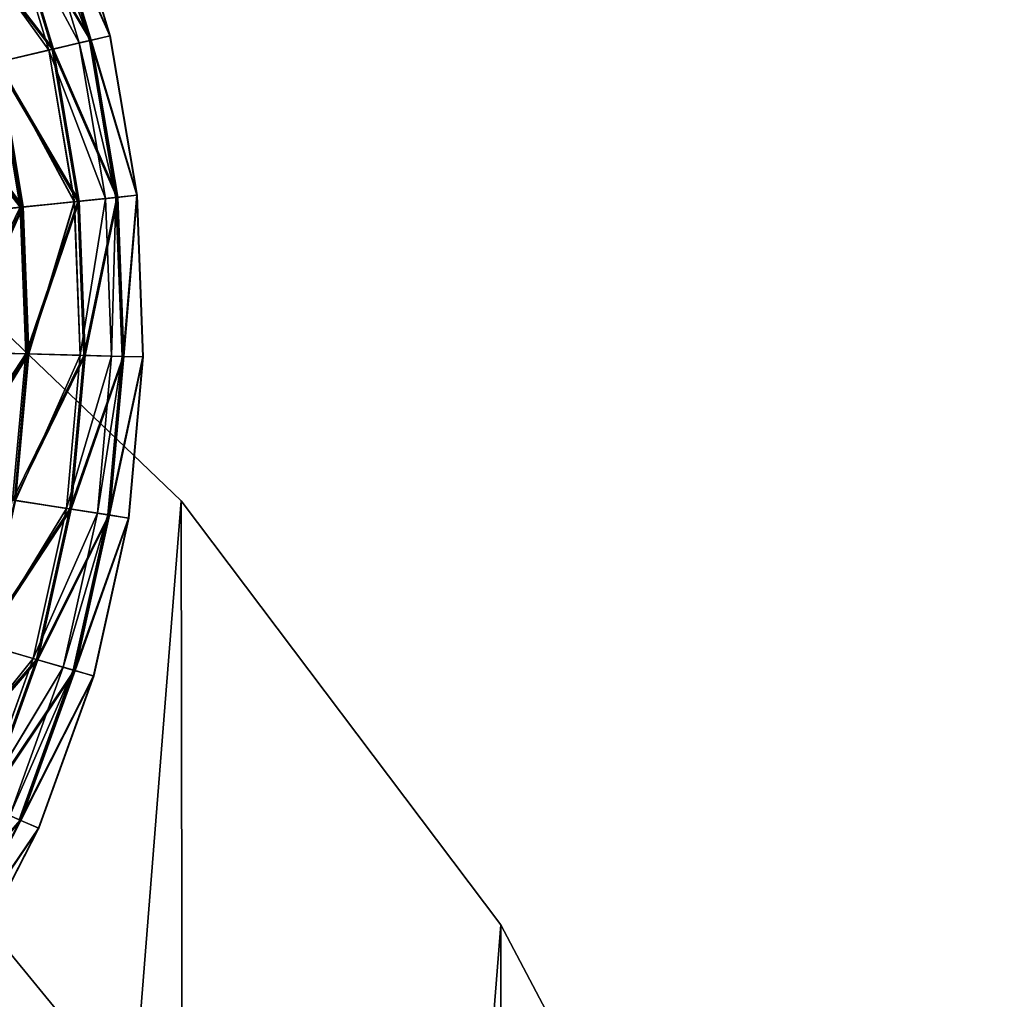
# Model space of a CAD drawing. Header units: millimetres. Extents: x 0 to 453, y 0 to 454.
# Tile 529 of 530: x 358 to 417, y 337 to 396. Entities that reach past the tile are written whole.
import ezdxf

# ---------------------------------------------------------------- set-up
doc = ezdxf.new("R2010")
doc.units = ezdxf.units.MM
doc.header["$LTSCALE"] = 25.4
doc.layers.get('0').update_dxf_attribs({"true_color": 0xff5454})

# ---------------------------------------------------------------- blocks, each defined once
blk = doc.blocks.new('KARO-V-10303.STL')
at = {"color": 250, "true_color": 0x262626}
mesh = blk.add_polyface(dxfattribs=at)
corners = [(-197.361, -32.381, 1779.606), (-197.458, 31.784, 1779.606), (-200, -0.302, 1779.606), (-189.803, 63.047, 1779.606), (-189.611, -63.62, 1779.606), (-177.232, 92.677, 1779.606), (-176.95, -93.212, 1779.606), (-160.07, 119.907, 1779.606), (-159.707, -120.39, 1779.606), (-138.763, 144.031, 1779.606), (-138.327, -144.45, 1779.606), (-113.862, 164.425, 1779.606), (-113.364, -164.768, 1779.606), (-86.012, 180.56, 1779.606), (-85.465, -180.82, 1779.606), (-55.934, 192.019, 1779.606), (-55.353, -192.188, 1779.606), (-24.407, 198.505, 1779.606), (-23.807, -198.578, 1779.606), (7.751, 199.85, 1779.606), (8.355, -199.825, 1779.606), (39.709, 196.018, 1779.606), (40.301, -195.897, 1779.606), (70.638, 187.11, 1779.606), (71.204, -186.896, 1779.606), (99.738, 173.356, 1779.606), (100.262, -173.054, 1779.606), (126.255, 155.112, 1779.606), (126.723, -154.73, 1779.606), (149.501, 132.851, 1779.606), (149.902, -132.398, 1779.606), (168.876, 107.149, 1779.606), (169.199, -106.637, 1779.606), (183.877, 78.671, 1779.606), (184.114, -78.115, 1779.606), (194.116, 48.157, 1779.606), (194.26, -47.57, 1779.606), (199.327, 16.395, 1779.606), (199.376, -15.792, 1779.606)]
mesh.append_faces([[corners[k] for k in face] for face in [(0, 1, 2), (37, 36, 38)]], dxfattribs={"vtx0": -1, "color": 250})
mesh.append_faces([[corners[k] for k in face] for face in [(1, 0, 3), (3, 4, 5), (5, 6, 7), (7, 8, 9), (9, 10, 11), (11, 12, 13), (13, 14, 15), (15, 16, 17), (17, 18, 19), (19, 20, 21), (21, 22, 23), (23, 24, 25), (25, 26, 27), (27, 28, 29), (29, 30, 31), (31, 32, 33), (33, 34, 35), (35, 36, 37)]], dxfattribs={"vtx0": -1, "vtx1": -1, "color": 250})
mesh.append_faces([[corners[k] for k in face] for face in [(3, 0, 4), (5, 4, 6), (7, 6, 8), (9, 8, 10), (11, 10, 12), (13, 12, 14), (15, 14, 16), (17, 16, 18), (19, 18, 20), (21, 20, 22), (23, 22, 24), (25, 24, 26), (27, 26, 28), (29, 28, 30), (31, 30, 32), (33, 32, 34), (35, 34, 36)]], dxfattribs={"vtx0": -1, "vtx2": -1, "color": 250})
mesh = blk.add_polyface(dxfattribs=at)
corners = [(-197.458, 31.784, 1778.806), (-197.361, -32.381, 1778.806), (-200, -0.302, 1778.806), (-189.803, 63.047, 1778.806), (-189.611, -63.62, 1778.806), (-177.232, 92.677, 1778.806), (-176.95, -93.212, 1778.806), (-160.07, 119.907, 1778.806), (-159.707, -120.39, 1778.806), (-138.763, 144.031, 1778.806), (-138.327, -144.45, 1778.806), (-113.862, 164.425, 1778.806), (-113.364, -164.768, 1778.806), (-86.012, 180.56, 1778.806), (-85.465, -180.82, 1778.806), (-55.934, 192.019, 1778.806), (-55.353, -192.188, 1778.806), (-24.407, 198.505, 1778.806), (-23.807, -198.578, 1778.806), (7.751, 199.85, 1778.806), (8.355, -199.825, 1778.806), (39.709, 196.018, 1778.806), (40.301, -195.897, 1778.806), (70.638, 187.11, 1778.806), (71.204, -186.896, 1778.806), (99.738, 173.356, 1778.806), (100.262, -173.054, 1778.806), (126.255, 155.112, 1778.806), (126.723, -154.73, 1778.806), (149.501, 132.851, 1778.806), (149.902, -132.398, 1778.806), (168.876, 107.149, 1778.806), (169.199, -106.637, 1778.806), (183.877, 78.671, 1778.806), (184.114, -78.115, 1778.806), (194.116, 48.157, 1778.806), (194.26, -47.57, 1778.806), (199.327, 16.395, 1778.806), (199.376, -15.792, 1778.806)]
mesh.append_faces([[corners[k] for k in face] for face in [(0, 1, 2), (36, 37, 38)]], dxfattribs={"vtx0": -1, "color": 250})
mesh.append_faces([[corners[k] for k in face] for face in [(1, 3, 4), (4, 5, 6), (6, 7, 8), (8, 9, 10), (10, 11, 12), (12, 13, 14), (14, 15, 16), (16, 17, 18), (18, 19, 20), (20, 21, 22), (22, 23, 24), (24, 25, 26), (26, 27, 28), (28, 29, 30), (30, 31, 32), (32, 33, 34), (34, 35, 36)]], dxfattribs={"vtx0": -1, "vtx1": -1, "color": 250})
mesh.append_faces([[corners[k] for k in face] for face in [(1, 0, 3), (4, 3, 5), (6, 5, 7), (8, 7, 9), (10, 9, 11), (12, 11, 13), (14, 13, 15), (16, 15, 17), (18, 17, 19), (20, 19, 21), (22, 21, 23), (24, 23, 25), (26, 25, 27), (28, 27, 29), (30, 29, 31), (32, 31, 33), (34, 33, 35), (36, 35, 37)]], dxfattribs={"vtx0": -1, "vtx2": -1, "color": 250})
mesh = blk.add_polyface(dxfattribs=at)
corners = [(-173.759, 20.803, 1779.606), (-171.405, -35.291, 1779.606), (-174.846, -7.339, 1779.606), (-168.172, 48.407, 1779.606), (-163.524, -62.33, 1779.606), (-158.229, 74.756, 1779.606), (-151.408, -87.754, 1779.606), (-144.188, 99.17, 1779.606), (-135.37, -110.905, 1779.606), (-126.413, 121.015, 1779.606), (-115.827, -131.183, 1779.606), (-105.364, 139.726, 1779.606), (-93.284, -148.065, 1779.606), (-81.586, 154.818, 1779.606), (-68.325, -161.111, 1779.606), (-55.695, 165.901, 1779.606), (-41.596, -169.985, 1779.606), (-28.361, 172.687, 1779.606), (-13.79, -174.456, 1779.606), (-0.293, 175, 1779.606), (14.374, -174.409, 1779.606), (27.783, 172.781, 1779.606), (42.165, -169.844, 1779.606), (55.139, 166.086, 1779.606), (68.864, -160.881, 1779.606), (81.067, 155.091, 1779.606), (93.779, -147.752, 1779.606), (104.896, 140.078, 1779.606), (116.266, -130.795, 1779.606), (126.007, 121.438, 1779.606), (135.741, -110.451, 1779.606), (143.856, 99.652, 1779.606), (151.701, -87.246, 1779.606), (157.978, 75.286, 1779.606), (163.731, -61.782, 1779.606), (168.009, 48.969, 1779.606), (171.522, -34.717, 1779.606), (173.689, 21.385, 1779.606), (174.87, -6.754, 1779.606)]
mesh.append_faces([[corners[k] for k in face] for face in [(0, 1, 2), (36, 37, 38)]], dxfattribs={"vtx0": -1, "color": 250})
mesh.append_faces([[corners[k] for k in face] for face in [(1, 3, 4), (4, 5, 6), (6, 7, 8), (8, 9, 10), (10, 11, 12), (12, 13, 14), (14, 15, 16), (16, 17, 18), (18, 19, 20), (20, 21, 22), (22, 23, 24), (24, 25, 26), (26, 27, 28), (28, 29, 30), (30, 31, 32), (32, 33, 34), (34, 35, 36)]], dxfattribs={"vtx0": -1, "vtx1": -1, "color": 250})
mesh.append_faces([[corners[k] for k in face] for face in [(1, 0, 3), (4, 3, 5), (6, 5, 7), (8, 7, 9), (10, 9, 11), (12, 11, 13), (14, 13, 15), (16, 15, 17), (18, 17, 19), (20, 19, 21), (22, 21, 23), (24, 23, 25), (26, 25, 27), (28, 27, 29), (30, 29, 31), (32, 31, 33), (34, 33, 35), (36, 35, 37)]], dxfattribs={"vtx0": -1, "vtx2": -1, "color": 250})
mesh = blk.add_polyface(dxfattribs=at)
corners = [(-171.405, -35.291, 1799.606), (-173.759, 20.803, 1799.606), (-174.846, -7.339, 1799.606), (-168.172, 48.407, 1799.606), (-163.524, -62.33, 1799.606), (-158.229, 74.756, 1799.606), (-151.408, -87.754, 1799.606), (-144.188, 99.17, 1799.606), (-135.37, -110.905, 1799.606), (-126.413, 121.015, 1799.606), (-115.827, -131.183, 1799.606), (-105.364, 139.726, 1799.606), (-93.284, -148.065, 1799.606), (-81.586, 154.818, 1799.606), (-68.325, -161.111, 1799.606), (-55.695, 165.901, 1799.606), (-41.596, -169.985, 1799.606), (-28.361, 172.687, 1799.606), (-13.79, -174.456, 1799.606), (-0.293, 175, 1799.606), (14.374, -174.409, 1799.606), (27.783, 172.781, 1799.606), (42.165, -169.844, 1799.606), (55.139, 166.086, 1799.606), (68.864, -160.881, 1799.606), (81.067, 155.091, 1799.606), (93.779, -147.752, 1799.606), (104.896, 140.078, 1799.606), (116.266, -130.795, 1799.606), (126.007, 121.438, 1799.606), (135.741, -110.451, 1799.606), (143.856, 99.652, 1799.606), (151.701, -87.246, 1799.606), (157.978, 75.286, 1799.606), (163.731, -61.782, 1799.606), (168.009, 48.969, 1799.606), (171.522, -34.717, 1799.606), (173.689, 21.385, 1799.606), (174.87, -6.754, 1799.606)]
mesh.append_faces([[corners[k] for k in face] for face in [(0, 1, 2), (37, 36, 38)]], dxfattribs={"vtx0": -1, "color": 250})
mesh.append_faces([[corners[k] for k in face] for face in [(1, 0, 3), (3, 4, 5), (5, 6, 7), (7, 8, 9), (9, 10, 11), (11, 12, 13), (13, 14, 15), (15, 16, 17), (17, 18, 19), (19, 20, 21), (21, 22, 23), (23, 24, 25), (25, 26, 27), (27, 28, 29), (29, 30, 31), (31, 32, 33), (33, 34, 35), (35, 36, 37)]], dxfattribs={"vtx0": -1, "vtx1": -1, "color": 250})
mesh.append_faces([[corners[k] for k in face] for face in [(3, 0, 4), (5, 4, 6), (7, 6, 8), (9, 8, 10), (11, 10, 12), (13, 12, 14), (15, 14, 16), (17, 16, 18), (19, 18, 20), (21, 20, 22), (23, 22, 24), (25, 24, 26), (27, 26, 28), (29, 28, 30), (31, 30, 32), (33, 32, 34), (35, 34, 36)]], dxfattribs={"vtx0": -1, "vtx2": -1, "color": 250})
at = {"color": 7, "true_color": 0xffffff}
mesh = blk.add_polyface(dxfattribs=at)
corners = [(141.198, 169.991, 653.023), (145.178, 161.034, 662.718), (144.002, 160.758, 653.023), (142.328, 170.415, 662.718)]
mesh.append_faces([[corners[k] for k in face] for face in [(0, 1, 2), (1, 0, 3)]], dxfattribs={"vtx0": -1, "color": 7})
mesh = blk.add_polyface(dxfattribs=at)
corners = [(145.194, 161.038, 672.487), (141.245, 170.009, 682.186), (144.051, 160.77, 682.186), (142.344, 170.421, 672.487)]
mesh.append_faces([[corners[k] for k in face] for face in [(0, 1, 2), (1, 0, 3)]], dxfattribs={"vtx0": -1, "color": 7})
mesh = blk.add_polyface(dxfattribs=at)
corners = [(142.328, 170.415, 662.718), (145.194, 161.038, 672.487), (145.178, 161.034, 662.718), (142.344, 170.421, 672.487)]
mesh.append_faces([[corners[k] for k in face] for face in [(0, 1, 2), (1, 0, 3)]], dxfattribs={"vtx0": -1, "color": 7})
mesh = blk.add_polyface(dxfattribs=at)
corners = [(143.322, 160.598, 657.704), (138.767, 169.079, 647.866), (141.475, 160.164, 647.866), (140.544, 169.746, 657.704)]
mesh.append_faces([[corners[k] for k in face] for face in [(0, 1, 2), (1, 0, 3)]], dxfattribs={"vtx0": -1, "color": 7})
mesh = blk.add_polyface(dxfattribs=at)
corners = [(138.775, 169.082, 687.543), (143.326, 160.599, 677.704), (141.483, 160.166, 687.543), (140.548, 169.747, 677.704)]
mesh.append_faces([[corners[k] for k in face] for face in [(0, 1, 2), (1, 0, 3)]], dxfattribs={"vtx0": -1, "color": 7})
mesh = blk.add_polyface(dxfattribs=at)
corners = [(138.969, 169.155, 643.548), (144.002, 160.758, 653.023), (141.685, 160.214, 643.548), (141.198, 169.991, 653.023)]
mesh.append_faces([[corners[k] for k in face] for face in [(0, 1, 2), (1, 0, 3)]], dxfattribs={"vtx0": -1, "color": 7})
mesh = blk.add_polyface(dxfattribs=at)
corners = [(144.051, 160.77, 682.186), (139.047, 169.184, 691.669), (141.766, 160.233, 691.669), (141.245, 170.009, 682.186)]
mesh.append_faces([[corners[k] for k in face] for face in [(0, 1, 2), (1, 0, 3)]], dxfattribs={"vtx0": -1, "color": 7})
mesh = blk.add_polyface(dxfattribs=at)
corners = [(143.943, 160.744, 667.704), (140.544, 169.746, 657.704), (143.322, 160.598, 657.704), (141.141, 169.97, 667.704)]
mesh.append_faces([[corners[k] for k in face] for face in [(0, 1, 2), (1, 0, 3)]], dxfattribs={"vtx0": -1, "color": 7})
mesh = blk.add_polyface(dxfattribs=at)
corners = [(140.548, 169.747, 677.704), (143.943, 160.744, 667.704), (143.326, 160.599, 677.704), (141.141, 169.97, 667.704)]
mesh.append_faces([[corners[k] for k in face] for face in [(0, 1, 2), (1, 0, 3)]], dxfattribs={"vtx0": -1, "color": 7})
mesh = blk.add_polyface(dxfattribs=at)
corners = [(135.676, 167.919, 634.434), (141.685, 160.214, 643.548), (138.261, 159.409, 634.434), (138.969, 169.155, 643.548)]
mesh.append_faces([[corners[k] for k in face] for face in [(0, 1, 2), (1, 0, 3)]], dxfattribs={"vtx0": -1, "color": 7})
mesh = blk.add_polyface(dxfattribs=at)
corners = [(141.766, 160.233, 691.669), (135.784, 167.96, 700.795), (138.372, 159.436, 700.795), (139.047, 169.184, 691.669)]
mesh.append_faces([[corners[k] for k in face] for face in [(0, 1, 2), (1, 0, 3)]], dxfattribs={"vtx0": -1, "color": 7})
mesh = blk.add_polyface(dxfattribs=at)
corners = [(141.475, 160.164, 647.866), (135.838, 167.98, 638.347), (138.429, 159.449, 638.347), (138.767, 169.079, 647.866)]
mesh.append_faces([[corners[k] for k in face] for face in [(0, 1, 2), (1, 0, 3)]], dxfattribs={"vtx0": -1, "color": 7})
mesh = blk.add_polyface(dxfattribs=at)
corners = [(135.85, 167.984, 697.063), (141.483, 160.166, 687.543), (138.441, 159.452, 697.063), (138.775, 169.082, 687.543)]
mesh.append_faces([[corners[k] for k in face] for face in [(0, 1, 2), (1, 0, 3)]], dxfattribs={"vtx0": -1, "color": 7})
mesh = blk.add_polyface(dxfattribs=at)
corners = [(144.908, 151.171, 657.704), (141.475, 160.164, 647.866), (143.02, 150.977, 647.866), (143.322, 160.598, 657.704)]
mesh.append_faces([[corners[k] for k in face] for face in [(0, 1, 2), (1, 0, 3)]], dxfattribs={"vtx0": -1, "color": 7})
mesh = blk.add_polyface(dxfattribs=at)
corners = [(141.483, 160.166, 687.543), (144.912, 151.171, 677.704), (143.028, 150.977, 687.543), (143.326, 160.599, 677.704)]
mesh.append_faces([[corners[k] for k in face] for face in [(0, 1, 2), (1, 0, 3)]], dxfattribs={"vtx0": -1, "color": 7})
mesh = blk.add_polyface(dxfattribs=at)
corners = [(141.685, 160.214, 643.548), (145.602, 151.242, 653.023), (143.235, 150.999, 643.548), (144.002, 160.758, 653.023)]
mesh.append_faces([[corners[k] for k in face] for face in [(0, 1, 2), (1, 0, 3)]], dxfattribs={"vtx0": -1, "color": 7})
mesh = blk.add_polyface(dxfattribs=at)
corners = [(145.653, 151.247, 682.186), (141.766, 160.233, 691.669), (143.318, 151.007, 691.669), (144.051, 160.77, 682.186)]
mesh.append_faces([[corners[k] for k in face] for face in [(0, 1, 2), (1, 0, 3)]], dxfattribs={"vtx0": -1, "color": 7})
mesh = blk.add_polyface(dxfattribs=at)
corners = [(145.542, 151.236, 667.704), (143.322, 160.598, 657.704), (144.908, 151.171, 657.704), (143.943, 160.744, 667.704)]
mesh.append_faces([[corners[k] for k in face] for face in [(0, 1, 2), (1, 0, 3)]], dxfattribs={"vtx0": -1, "color": 7})
mesh = blk.add_polyface(dxfattribs=at)
corners = [(143.326, 160.599, 677.704), (145.542, 151.236, 667.704), (144.912, 151.171, 677.704), (143.943, 160.744, 667.704)]
mesh.append_faces([[corners[k] for k in face] for face in [(0, 1, 2), (1, 0, 3)]], dxfattribs={"vtx0": -1, "color": 7})
mesh = blk.add_polyface(dxfattribs=at)
corners = [(144.002, 160.758, 653.023), (146.804, 151.366, 662.718), (145.602, 151.242, 653.023), (145.178, 161.034, 662.718)]
mesh.append_faces([[corners[k] for k in face] for face in [(0, 1, 2), (1, 0, 3)]], dxfattribs={"vtx0": -1, "color": 7})
mesh = blk.add_polyface(dxfattribs=at)
corners = [(146.821, 151.368, 672.487), (144.051, 160.77, 682.186), (145.653, 151.247, 682.186), (145.194, 161.038, 672.487)]
mesh.append_faces([[corners[k] for k in face] for face in [(0, 1, 2), (1, 0, 3)]], dxfattribs={"vtx0": -1, "color": 7})
mesh = blk.add_polyface(dxfattribs=at)
corners = [(145.178, 161.034, 662.718), (146.821, 151.368, 672.487), (146.804, 151.366, 662.718), (145.194, 161.038, 672.487)]
mesh.append_faces([[corners[k] for k in face] for face in [(0, 1, 2), (1, 0, 3)]], dxfattribs={"vtx0": -1, "color": 7})
mesh = blk.add_polyface(dxfattribs=at)
corners = [(138.261, 159.409, 634.434), (143.235, 150.999, 643.548), (139.736, 150.639, 634.434), (141.685, 160.214, 643.548)]
mesh.append_faces([[corners[k] for k in face] for face in [(0, 1, 2), (1, 0, 3)]], dxfattribs={"vtx0": -1, "color": 7})
mesh = blk.add_polyface(dxfattribs=at)
corners = [(143.318, 151.007, 691.669), (138.372, 159.436, 700.795), (139.85, 150.65, 700.795), (141.766, 160.233, 691.669)]
mesh.append_faces([[corners[k] for k in face] for face in [(0, 1, 2), (1, 0, 3)]], dxfattribs={"vtx0": -1, "color": 7})
mesh = blk.add_polyface(dxfattribs=at)
corners = [(143.02, 150.977, 647.866), (138.429, 159.449, 638.347), (139.908, 150.656, 638.347), (141.475, 160.164, 647.866)]
mesh.append_faces([[corners[k] for k in face] for face in [(0, 1, 2), (1, 0, 3)]], dxfattribs={"vtx0": -1, "color": 7})
mesh = blk.add_polyface(dxfattribs=at)
corners = [(138.441, 159.452, 697.063), (143.028, 150.977, 687.543), (139.921, 150.658, 697.063), (141.483, 160.166, 687.543)]
mesh.append_faces([[corners[k] for k in face] for face in [(0, 1, 2), (1, 0, 3)]], dxfattribs={"vtx0": -1, "color": 7})
mesh = blk.add_polyface(dxfattribs=at)
corners = [(133.781, 158.357, 625.816), (139.736, 150.639, 634.434), (135.158, 150.168, 625.816), (138.261, 159.409, 634.434)]
mesh.append_faces([[corners[k] for k in face] for face in [(0, 1, 2), (1, 0, 3)]], dxfattribs={"vtx0": -1, "color": 7})
mesh = blk.add_polyface(dxfattribs=at)
corners = [(139.85, 150.65, 700.795), (133.921, 158.39, 709.429), (135.302, 150.182, 709.429), (138.372, 159.436, 700.795)]
mesh.append_faces([[corners[k] for k in face] for face in [(0, 1, 2), (1, 0, 3)]], dxfattribs={"vtx0": -1, "color": 7})
mesh = blk.add_polyface(dxfattribs=at)
corners = [(139.908, 150.656, 638.347), (134.236, 158.464, 629.3), (135.623, 150.215, 629.3), (138.429, 159.449, 638.347)]
mesh.append_faces([[corners[k] for k in face] for face in [(0, 1, 2), (1, 0, 3)]], dxfattribs={"vtx0": -1, "color": 7})
mesh = blk.add_polyface(dxfattribs=at)
corners = [(134.251, 158.467, 706.111), (139.921, 150.658, 697.063), (135.639, 150.217, 706.111), (138.441, 159.452, 697.063)]
mesh.append_faces([[corners[k] for k in face] for face in [(0, 1, 2), (1, 0, 3)]], dxfattribs={"vtx0": -1, "color": 7})
at = {"color": 250, "true_color": 0x262626}
mesh = blk.add_polyface(dxfattribs=at)
corners = [(126.255, 155.112, 1779.606), (149.501, 132.851, 1778.806), (126.255, 155.112, 1778.806), (149.501, 132.851, 1779.606)]
mesh.append_faces([[corners[k] for k in face] for face in [(0, 1, 2), (1, 0, 3)]], dxfattribs={"vtx0": -1, "color": 250})
at = {"color": 7, "true_color": 0xffffff}
mesh = blk.add_polyface(dxfattribs=at)
corners = [(140.077, 141.751, 634.434), (143.235, 150.999, 643.548), (143.594, 141.661, 643.548), (139.736, 150.639, 634.434)]
mesh.append_faces([[corners[k] for k in face] for face in [(0, 1, 2), (1, 0, 3)]], dxfattribs={"vtx0": -1, "color": 7})
mesh = blk.add_polyface(dxfattribs=at)
corners = [(143.318, 151.007, 691.669), (140.192, 141.748, 700.795), (143.677, 141.659, 691.669), (139.85, 150.65, 700.795)]
mesh.append_faces([[corners[k] for k in face] for face in [(0, 1, 2), (1, 0, 3)]], dxfattribs={"vtx0": -1, "color": 7})
mesh = blk.add_polyface(dxfattribs=at)
corners = [(143.02, 150.977, 647.866), (140.251, 141.747, 638.347), (143.378, 141.667, 647.866), (139.908, 150.656, 638.347)]
mesh.append_faces([[corners[k] for k in face] for face in [(0, 1, 2), (1, 0, 3)]], dxfattribs={"vtx0": -1, "color": 7})
mesh = blk.add_polyface(dxfattribs=at)
corners = [(140.263, 141.747, 697.063), (143.028, 150.977, 687.543), (143.386, 141.666, 687.543), (139.921, 150.658, 697.063)]
mesh.append_faces([[corners[k] for k in face] for face in [(0, 1, 2), (1, 0, 3)]], dxfattribs={"vtx0": -1, "color": 7})
mesh = blk.add_polyface(dxfattribs=at)
corners = [(144.908, 151.171, 657.704), (143.378, 141.667, 647.866), (145.275, 141.618, 657.704), (143.02, 150.977, 647.866)]
mesh.append_faces([[corners[k] for k in face] for face in [(0, 1, 2), (1, 0, 3)]], dxfattribs={"vtx0": -1, "color": 7})
mesh = blk.add_polyface(dxfattribs=at)
corners = [(143.386, 141.666, 687.543), (144.912, 151.171, 677.704), (145.279, 141.618, 677.704), (143.028, 150.977, 687.543)]
mesh.append_faces([[corners[k] for k in face] for face in [(0, 1, 2), (1, 0, 3)]], dxfattribs={"vtx0": -1, "color": 7})
mesh = blk.add_polyface(dxfattribs=at)
corners = [(143.594, 141.661, 643.548), (145.602, 151.242, 653.023), (145.973, 141.6, 653.023), (143.235, 150.999, 643.548)]
mesh.append_faces([[corners[k] for k in face] for face in [(0, 1, 2), (1, 0, 3)]], dxfattribs={"vtx0": -1, "color": 7})
mesh = blk.add_polyface(dxfattribs=at)
corners = [(145.653, 151.247, 682.186), (143.677, 141.659, 691.669), (146.024, 141.599, 682.186), (143.318, 151.007, 691.669)]
mesh.append_faces([[corners[k] for k in face] for face in [(0, 1, 2), (1, 0, 3)]], dxfattribs={"vtx0": -1, "color": 7})
mesh = blk.add_polyface(dxfattribs=at)
corners = [(145.542, 151.236, 667.704), (145.275, 141.618, 657.704), (145.912, 141.601, 667.704), (144.908, 151.171, 657.704)]
mesh.append_faces([[corners[k] for k in face] for face in [(0, 1, 2), (1, 0, 3)]], dxfattribs={"vtx0": -1, "color": 7})
mesh = blk.add_polyface(dxfattribs=at)
corners = [(145.279, 141.618, 677.704), (145.542, 151.236, 667.704), (145.912, 141.601, 667.704), (144.912, 151.171, 677.704)]
mesh.append_faces([[corners[k] for k in face] for face in [(0, 1, 2), (1, 0, 3)]], dxfattribs={"vtx0": -1, "color": 7})
mesh = blk.add_polyface(dxfattribs=at)
corners = [(145.973, 141.6, 653.023), (146.804, 151.366, 662.718), (147.18, 141.569, 662.718), (145.602, 151.242, 653.023)]
mesh.append_faces([[corners[k] for k in face] for face in [(0, 1, 2), (1, 0, 3)]], dxfattribs={"vtx0": -1, "color": 7})
mesh = blk.add_polyface(dxfattribs=at)
corners = [(146.821, 151.368, 672.487), (146.024, 141.599, 682.186), (147.197, 141.568, 672.487), (145.653, 151.247, 682.186)]
mesh.append_faces([[corners[k] for k in face] for face in [(0, 1, 2), (1, 0, 3)]], dxfattribs={"vtx0": -1, "color": 7})
mesh = blk.add_polyface(dxfattribs=at)
corners = [(147.18, 141.569, 662.718), (146.821, 151.368, 672.487), (147.197, 141.568, 672.487), (146.804, 151.366, 662.718)]
mesh.append_faces([[corners[k] for k in face] for face in [(0, 1, 2), (1, 0, 3)]], dxfattribs={"vtx0": -1, "color": 7})
mesh = blk.add_polyface(dxfattribs=at)
corners = [(135.477, 141.87, 625.816), (139.736, 150.639, 634.434), (140.077, 141.751, 634.434), (135.158, 150.168, 625.816)]
mesh.append_faces([[corners[k] for k in face] for face in [(0, 1, 2), (1, 0, 3)]], dxfattribs={"vtx0": -1, "color": 7})
mesh = blk.add_polyface(dxfattribs=at)
corners = [(139.85, 150.65, 700.795), (135.621, 141.866, 709.429), (140.192, 141.748, 700.795), (135.302, 150.182, 709.429)]
mesh.append_faces([[corners[k] for k in face] for face in [(0, 1, 2), (1, 0, 3)]], dxfattribs={"vtx0": -1, "color": 7})
mesh = blk.add_polyface(dxfattribs=at)
corners = [(139.908, 150.656, 638.347), (135.944, 141.858, 629.3), (140.251, 141.747, 638.347), (135.623, 150.215, 629.3)]
mesh.append_faces([[corners[k] for k in face] for face in [(0, 1, 2), (1, 0, 3)]], dxfattribs={"vtx0": -1, "color": 7})
mesh = blk.add_polyface(dxfattribs=at)
corners = [(135.96, 141.857, 706.111), (139.921, 150.658, 697.063), (140.263, 141.747, 697.063), (135.639, 150.217, 706.111)]
mesh.append_faces([[corners[k] for k in face] for face in [(0, 1, 2), (1, 0, 3)]], dxfattribs={"vtx0": -1, "color": 7})
mesh = blk.add_polyface(dxfattribs=at)
corners = [(134.732, 133.599, 625.816), (140.077, 141.751, 634.434), (139.28, 132.893, 634.434), (135.477, 141.87, 625.816)]
mesh.append_faces([[corners[k] for k in face] for face in [(0, 1, 2), (1, 0, 3)]], dxfattribs={"vtx0": -1, "color": 7})
mesh = blk.add_polyface(dxfattribs=at)
corners = [(140.192, 141.748, 700.795), (134.875, 133.577, 709.429), (139.393, 132.876, 700.795), (135.621, 141.866, 709.429)]
mesh.append_faces([[corners[k] for k in face] for face in [(0, 1, 2), (1, 0, 3)]], dxfattribs={"vtx0": -1, "color": 7})
mesh = blk.add_polyface(dxfattribs=at)
corners = [(140.251, 141.747, 638.347), (135.194, 133.527, 629.3), (139.451, 132.867, 638.347), (135.944, 141.858, 629.3)]
mesh.append_faces([[corners[k] for k in face] for face in [(0, 1, 2), (1, 0, 3)]], dxfattribs={"vtx0": -1, "color": 7})
mesh = blk.add_polyface(dxfattribs=at)
corners = [(135.21, 133.525, 706.111), (140.263, 141.747, 697.063), (139.463, 132.865, 697.063), (135.96, 141.857, 706.111)]
mesh.append_faces([[corners[k] for k in face] for face in [(0, 1, 2), (1, 0, 3)]], dxfattribs={"vtx0": -1, "color": 7})
mesh = blk.add_polyface(dxfattribs=at)
corners = [(139.28, 132.893, 634.434), (143.594, 141.661, 643.548), (142.755, 132.354, 643.548), (140.077, 141.751, 634.434)]
mesh.append_faces([[corners[k] for k in face] for face in [(0, 1, 2), (1, 0, 3)]], dxfattribs={"vtx0": -1, "color": 7})
mesh = blk.add_polyface(dxfattribs=at)
corners = [(143.677, 141.659, 691.669), (139.393, 132.876, 700.795), (142.838, 132.341, 691.669), (140.192, 141.748, 700.795)]
mesh.append_faces([[corners[k] for k in face] for face in [(0, 1, 2), (1, 0, 3)]], dxfattribs={"vtx0": -1, "color": 7})
mesh = blk.add_polyface(dxfattribs=at)
corners = [(143.378, 141.667, 647.866), (139.451, 132.867, 638.347), (142.542, 132.387, 647.866), (140.251, 141.747, 638.347)]
mesh.append_faces([[corners[k] for k in face] for face in [(0, 1, 2), (1, 0, 3)]], dxfattribs={"vtx0": -1, "color": 7})
mesh = blk.add_polyface(dxfattribs=at)
corners = [(139.463, 132.865, 697.063), (143.386, 141.666, 687.543), (142.55, 132.386, 687.543), (140.263, 141.747, 697.063)]
mesh.append_faces([[corners[k] for k in face] for face in [(0, 1, 2), (1, 0, 3)]], dxfattribs={"vtx0": -1, "color": 7})
mesh = blk.add_polyface(dxfattribs=at)
corners = [(145.275, 141.618, 657.704), (142.542, 132.387, 647.866), (144.418, 132.096, 657.704), (143.378, 141.667, 647.866)]
mesh.append_faces([[corners[k] for k in face] for face in [(0, 1, 2), (1, 0, 3)]], dxfattribs={"vtx0": -1, "color": 7})
mesh = blk.add_polyface(dxfattribs=at)
corners = [(142.55, 132.386, 687.543), (145.279, 141.618, 677.704), (144.422, 132.096, 677.704), (143.386, 141.666, 687.543)]
mesh.append_faces([[corners[k] for k in face] for face in [(0, 1, 2), (1, 0, 3)]], dxfattribs={"vtx0": -1, "color": 7})
mesh = blk.add_polyface(dxfattribs=at)
corners = [(142.755, 132.354, 643.548), (145.973, 141.6, 653.023), (145.107, 131.989, 653.023), (143.594, 141.661, 643.548)]
mesh.append_faces([[corners[k] for k in face] for face in [(0, 1, 2), (1, 0, 3)]], dxfattribs={"vtx0": -1, "color": 7})
mesh = blk.add_polyface(dxfattribs=at)
corners = [(146.024, 141.599, 682.186), (142.838, 132.341, 691.669), (145.157, 131.981, 682.186), (143.677, 141.659, 691.669)]
mesh.append_faces([[corners[k] for k in face] for face in [(0, 1, 2), (1, 0, 3)]], dxfattribs={"vtx0": -1, "color": 7})
mesh = blk.add_polyface(dxfattribs=at)
corners = [(145.912, 141.601, 667.704), (144.418, 132.096, 657.704), (145.048, 131.999, 667.704), (145.275, 141.618, 657.704)]
mesh.append_faces([[corners[k] for k in face] for face in [(0, 1, 2), (1, 0, 3)]], dxfattribs={"vtx0": -1, "color": 7})
mesh = blk.add_polyface(dxfattribs=at)
corners = [(144.422, 132.096, 677.704), (145.912, 141.601, 667.704), (145.048, 131.999, 667.704), (145.279, 141.618, 677.704)]
mesh.append_faces([[corners[k] for k in face] for face in [(0, 1, 2), (1, 0, 3)]], dxfattribs={"vtx0": -1, "color": 7})
mesh = blk.add_polyface(dxfattribs=at)
corners = [(145.107, 131.989, 653.023), (147.18, 141.569, 662.718), (146.301, 131.804, 662.718), (145.973, 141.6, 653.023)]
mesh.append_faces([[corners[k] for k in face] for face in [(0, 1, 2), (1, 0, 3)]], dxfattribs={"vtx0": -1, "color": 7})
mesh = blk.add_polyface(dxfattribs=at)
corners = [(147.197, 141.568, 672.487), (145.157, 131.981, 682.186), (146.318, 131.801, 672.487), (146.024, 141.599, 682.186)]
mesh.append_faces([[corners[k] for k in face] for face in [(0, 1, 2), (1, 0, 3)]], dxfattribs={"vtx0": -1, "color": 7})
mesh = blk.add_polyface(dxfattribs=at)
corners = [(146.301, 131.804, 662.718), (147.197, 141.568, 672.487), (146.318, 131.801, 672.487), (147.18, 141.569, 662.718)]
mesh.append_faces([[corners[k] for k in face] for face in [(0, 1, 2), (1, 0, 3)]], dxfattribs={"vtx0": -1, "color": 7})
mesh = blk.add_polyface(dxfattribs=at)
corners = [(137.356, 124.21, 634.434), (142.755, 132.354, 643.548), (140.734, 123.231, 643.548), (139.28, 132.893, 634.434)]
mesh.append_faces([[corners[k] for k in face] for face in [(0, 1, 2), (1, 0, 3)]], dxfattribs={"vtx0": -1, "color": 7})
mesh = blk.add_polyface(dxfattribs=at)
corners = [(142.838, 132.341, 691.669), (137.466, 124.178, 700.795), (140.814, 123.208, 691.669), (139.393, 132.876, 700.795)]
mesh.append_faces([[corners[k] for k in face] for face in [(0, 1, 2), (1, 0, 3)]], dxfattribs={"vtx0": -1, "color": 7})
mesh = blk.add_polyface(dxfattribs=at)
corners = [(142.542, 132.387, 647.866), (137.522, 124.162, 638.347), (140.526, 123.291, 647.866), (139.451, 132.867, 638.347)]
mesh.append_faces([[corners[k] for k in face] for face in [(0, 1, 2), (1, 0, 3)]], dxfattribs={"vtx0": -1, "color": 7})
mesh = blk.add_polyface(dxfattribs=at)
corners = [(137.534, 124.159, 697.063), (142.55, 132.386, 687.543), (140.535, 123.289, 687.543), (139.463, 132.865, 697.063)]
mesh.append_faces([[corners[k] for k in face] for face in [(0, 1, 2), (1, 0, 3)]], dxfattribs={"vtx0": -1, "color": 7})
at = {"color": 250, "true_color": 0x262626}
mesh = blk.add_polyface(dxfattribs=at)
corners = [(149.501, 132.851, 1778.806), (168.876, 107.149, 1779.606), (168.876, 107.149, 1778.806), (149.501, 132.851, 1779.606)]
mesh.append_faces([[corners[k] for k in face] for face in [(0, 1, 2), (1, 0, 3)]], dxfattribs={"vtx0": -1, "color": 250})
at = {"color": 7, "true_color": 0xffffff}
mesh = blk.add_polyface(dxfattribs=at)
corners = [(144.418, 132.096, 657.704), (140.526, 123.291, 647.866), (142.35, 122.763, 657.704), (142.542, 132.387, 647.866)]
mesh.append_faces([[corners[k] for k in face] for face in [(0, 1, 2), (1, 0, 3)]], dxfattribs={"vtx0": -1, "color": 7})
mesh = blk.add_polyface(dxfattribs=at)
corners = [(140.535, 123.289, 687.543), (144.422, 132.096, 677.704), (142.354, 122.761, 677.704), (142.55, 132.386, 687.543)]
mesh.append_faces([[corners[k] for k in face] for face in [(0, 1, 2), (1, 0, 3)]], dxfattribs={"vtx0": -1, "color": 7})
mesh = blk.add_polyface(dxfattribs=at)
corners = [(140.734, 123.231, 643.548), (145.107, 131.989, 653.023), (143.02, 122.568, 653.023), (142.755, 132.354, 643.548)]
mesh.append_faces([[corners[k] for k in face] for face in [(0, 1, 2), (1, 0, 3)]], dxfattribs={"vtx0": -1, "color": 7})
mesh = blk.add_polyface(dxfattribs=at)
corners = [(145.157, 131.981, 682.186), (140.814, 123.208, 691.669), (143.069, 122.554, 682.186), (142.838, 132.341, 691.669)]
mesh.append_faces([[corners[k] for k in face] for face in [(0, 1, 2), (1, 0, 3)]], dxfattribs={"vtx0": -1, "color": 7})
mesh = blk.add_polyface(dxfattribs=at)
corners = [(145.048, 131.999, 667.704), (142.35, 122.763, 657.704), (142.962, 122.585, 667.704), (144.418, 132.096, 657.704)]
mesh.append_faces([[corners[k] for k in face] for face in [(0, 1, 2), (1, 0, 3)]], dxfattribs={"vtx0": -1, "color": 7})
mesh = blk.add_polyface(dxfattribs=at)
corners = [(142.354, 122.761, 677.704), (145.048, 131.999, 667.704), (142.962, 122.585, 667.704), (144.422, 132.096, 677.704)]
mesh.append_faces([[corners[k] for k in face] for face in [(0, 1, 2), (1, 0, 3)]], dxfattribs={"vtx0": -1, "color": 7})
mesh = blk.add_polyface(dxfattribs=at)
corners = [(143.02, 122.568, 653.023), (146.301, 131.804, 662.718), (144.18, 122.232, 662.718), (145.107, 131.989, 653.023)]
mesh.append_faces([[corners[k] for k in face] for face in [(0, 1, 2), (1, 0, 3)]], dxfattribs={"vtx0": -1, "color": 7})
mesh = blk.add_polyface(dxfattribs=at)
corners = [(146.318, 131.801, 672.487), (143.069, 122.554, 682.186), (144.196, 122.227, 672.487), (145.157, 131.981, 682.186)]
mesh.append_faces([[corners[k] for k in face] for face in [(0, 1, 2), (1, 0, 3)]], dxfattribs={"vtx0": -1, "color": 7})
mesh = blk.add_polyface(dxfattribs=at)
corners = [(144.18, 122.232, 662.718), (146.318, 131.801, 672.487), (144.196, 122.227, 672.487), (146.301, 131.804, 662.718)]
mesh.append_faces([[corners[k] for k in face] for face in [(0, 1, 2), (1, 0, 3)]], dxfattribs={"vtx0": -1, "color": 7})
mesh = blk.add_polyface(dxfattribs=at)
corners = [(134.337, 115.844, 634.434), (140.734, 123.231, 643.548), (137.562, 114.441, 643.548), (137.356, 124.21, 634.434)]
mesh.append_faces([[corners[k] for k in face] for face in [(0, 1, 2), (1, 0, 3)]], dxfattribs={"vtx0": -1, "color": 7})
mesh = blk.add_polyface(dxfattribs=at)
corners = [(140.814, 123.208, 691.669), (134.442, 115.799, 700.795), (137.639, 114.408, 691.669), (137.466, 124.178, 700.795)]
mesh.append_faces([[corners[k] for k in face] for face in [(0, 1, 2), (1, 0, 3)]], dxfattribs={"vtx0": -1, "color": 7})
mesh = blk.add_polyface(dxfattribs=at)
corners = [(140.526, 123.291, 647.866), (134.496, 115.775, 638.347), (137.364, 114.527, 647.866), (137.522, 124.162, 638.347)]
mesh.append_faces([[corners[k] for k in face] for face in [(0, 1, 2), (1, 0, 3)]], dxfattribs={"vtx0": -1, "color": 7})
mesh = blk.add_polyface(dxfattribs=at)
corners = [(134.507, 115.77, 697.063), (140.535, 123.289, 687.543), (137.372, 114.524, 687.543), (137.534, 124.159, 697.063)]
mesh.append_faces([[corners[k] for k in face] for face in [(0, 1, 2), (1, 0, 3)]], dxfattribs={"vtx0": -1, "color": 7})
mesh = blk.add_polyface(dxfattribs=at)
corners = [(142.35, 122.763, 657.704), (137.364, 114.527, 647.866), (139.105, 113.77, 657.704), (140.526, 123.291, 647.866)]
mesh.append_faces([[corners[k] for k in face] for face in [(0, 1, 2), (1, 0, 3)]], dxfattribs={"vtx0": -1, "color": 7})
mesh = blk.add_polyface(dxfattribs=at)
corners = [(137.372, 114.524, 687.543), (142.354, 122.761, 677.704), (139.109, 113.768, 677.704), (140.535, 123.289, 687.543)]
mesh.append_faces([[corners[k] for k in face] for face in [(0, 1, 2), (1, 0, 3)]], dxfattribs={"vtx0": -1, "color": 7})
mesh = blk.add_polyface(dxfattribs=at)
corners = [(137.562, 114.441, 643.548), (143.02, 122.568, 653.023), (139.745, 113.491, 653.023), (140.734, 123.231, 643.548)]
mesh.append_faces([[corners[k] for k in face] for face in [(0, 1, 2), (1, 0, 3)]], dxfattribs={"vtx0": -1, "color": 7})
mesh = blk.add_polyface(dxfattribs=at)
corners = [(143.069, 122.554, 682.186), (137.639, 114.408, 691.669), (139.791, 113.471, 682.186), (140.814, 123.208, 691.669)]
mesh.append_faces([[corners[k] for k in face] for face in [(0, 1, 2), (1, 0, 3)]], dxfattribs={"vtx0": -1, "color": 7})
mesh = blk.add_polyface(dxfattribs=at)
corners = [(142.962, 122.585, 667.704), (139.105, 113.77, 657.704), (139.689, 113.516, 667.704), (142.35, 122.763, 657.704)]
mesh.append_faces([[corners[k] for k in face] for face in [(0, 1, 2), (1, 0, 3)]], dxfattribs={"vtx0": -1, "color": 7})
mesh = blk.add_polyface(dxfattribs=at)
corners = [(139.109, 113.768, 677.704), (142.962, 122.585, 667.704), (139.689, 113.516, 667.704), (142.354, 122.761, 677.704)]
mesh.append_faces([[corners[k] for k in face] for face in [(0, 1, 2), (1, 0, 3)]], dxfattribs={"vtx0": -1, "color": 7})
mesh = blk.add_polyface(dxfattribs=at)
corners = [(139.745, 113.491, 653.023), (144.18, 122.232, 662.718), (140.852, 113.01, 662.718), (143.02, 122.568, 653.023)]
mesh.append_faces([[corners[k] for k in face] for face in [(0, 1, 2), (1, 0, 3)]], dxfattribs={"vtx0": -1, "color": 7})
mesh = blk.add_polyface(dxfattribs=at)
corners = [(144.196, 122.227, 672.487), (139.791, 113.471, 682.186), (140.868, 113.003, 672.487), (143.069, 122.554, 682.186)]
mesh.append_faces([[corners[k] for k in face] for face in [(0, 1, 2), (1, 0, 3)]], dxfattribs={"vtx0": -1, "color": 7})
mesh = blk.add_polyface(dxfattribs=at)
corners = [(140.852, 113.01, 662.718), (144.196, 122.227, 672.487), (140.868, 113.003, 672.487), (144.18, 122.232, 662.718)]
mesh.append_faces([[corners[k] for k in face] for face in [(0, 1, 2), (1, 0, 3)]], dxfattribs={"vtx0": -1, "color": 7})
at = {"color": 250, "true_color": 0x262626}
mesh = blk.add_polyface(dxfattribs=at)
corners = [(126.007, 121.438, 1779.606), (143.856, 99.652, 1799.606), (143.856, 99.652, 1779.606), (126.007, 121.438, 1799.606)]
mesh.append_faces([[corners[k] for k in face] for face in [(0, 1, 2), (1, 0, 3)]], dxfattribs={"vtx0": -1, "color": 250})
at = {"color": 7, "true_color": 0xffffff}
mesh = blk.add_polyface(dxfattribs=at)
corners = [(133.293, 106.129, 643.548), (139.745, 113.491, 653.023), (135.336, 104.908, 653.023), (137.562, 114.441, 643.548)]
mesh.append_faces([[corners[k] for k in face] for face in [(0, 1, 2), (1, 0, 3)]], dxfattribs={"vtx0": -1, "color": 7})
mesh = blk.add_polyface(dxfattribs=at)
corners = [(139.791, 113.471, 682.186), (133.364, 106.086, 691.669), (135.38, 104.882, 682.186), (137.639, 114.408, 691.669)]
mesh.append_faces([[corners[k] for k in face] for face in [(0, 1, 2), (1, 0, 3)]], dxfattribs={"vtx0": -1, "color": 7})
mesh = blk.add_polyface(dxfattribs=at)
corners = [(135.336, 104.908, 653.023), (140.852, 113.01, 662.718), (136.373, 104.289, 662.718), (139.745, 113.491, 653.023)]
mesh.append_faces([[corners[k] for k in face] for face in [(0, 1, 2), (1, 0, 3)]], dxfattribs={"vtx0": -1, "color": 7})
mesh = blk.add_polyface(dxfattribs=at)
corners = [(140.868, 113.003, 672.487), (135.38, 104.882, 682.186), (136.387, 104.28, 672.487), (139.791, 113.471, 682.186)]
mesh.append_faces([[corners[k] for k in face] for face in [(0, 1, 2), (1, 0, 3)]], dxfattribs={"vtx0": -1, "color": 7})
mesh = blk.add_polyface(dxfattribs=at)
corners = [(136.373, 104.289, 662.718), (140.868, 113.003, 672.487), (136.387, 104.28, 672.487), (140.852, 113.01, 662.718)]
mesh.append_faces([[corners[k] for k in face] for face in [(0, 1, 2), (1, 0, 3)]], dxfattribs={"vtx0": -1, "color": 7})
at = {"color": 250, "true_color": 0x262626}
mesh = blk.add_polyface(dxfattribs=at)
corners = [(168.876, 107.149, 1778.806), (183.877, 78.671, 1779.606), (183.877, 78.671, 1778.806), (168.876, 107.149, 1779.606)]
mesh.append_faces([[corners[k] for k in face] for face in [(0, 1, 2), (1, 0, 3)]], dxfattribs={"vtx0": -1, "color": 250})

msp = doc.modelspace()

# ---------------------------------------------------------------- block references
at = {"color": 0}
msp.add_blockref('KARO-V-10303.STL', (218.033, 234.202, -17.81), dxfattribs=at)

doc.saveas('drawing.dxf')
